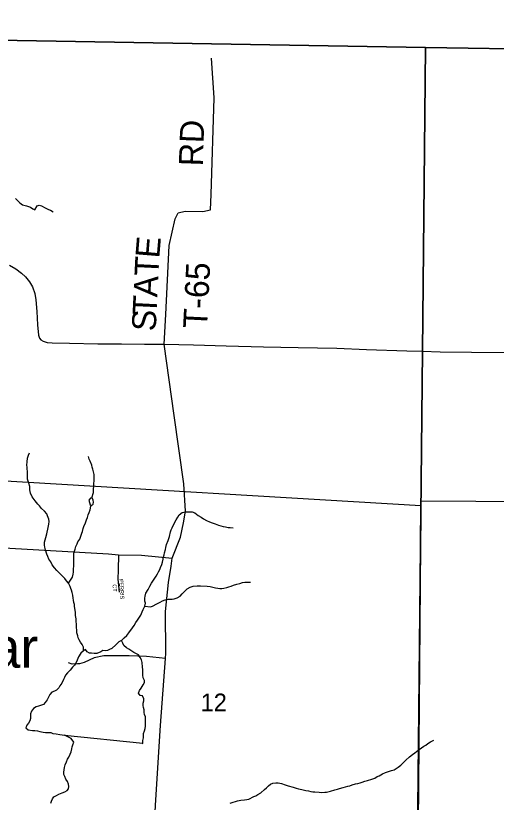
# Model space of a CAD drawing. Extents: x 1310247 to 1552180, y 377264 to 706493.
# Drawn here: x 1373806 to 1379819, y 568278 to 578123 of the extents above; entities that cross this region are included whole.
import ezdxf

# ---------------------------------------------------------------- set-up
doc = ezdxf.new("R2010")
doc.units = 0
for name, color, linetype in [('GM_X_Adjacent_County', 7, 'Continuous'), ('GM_X_County', 7, 'Continuous'), ('GM_X_County_Road', 7, 'Continuous'), ('GM_X_Minor_Lake', 7, 'Continuous'), ('GM_X_Minor_Lake_Text', 7, 'Continuous'), ('GM_X_Minor_River', 7, 'Continuous'), ('GM_X_Section', 7, 'Continuous'), ('GM_X_Section_Text', 7, 'Continuous'), ('GM_X_State_Route', 7, 'Continuous'), ('GM_X_Township', 7, 'Continuous'), ('GM_X_Township_Road', 7, 'Continuous'), ('GM_X_Township_Road_Text', 7, 'Continuous'), ('GM_X_Township_ROW', 7, 'Continuous'), ('GM_X_Township_Subdivision', 7, 'Continuous'), ('GM_X_Township_Subdivision_Text', 7, 'Continuous')]:
    doc.layers.add(name, color=color, linetype=linetype)

msp = doc.modelspace()

# ---------------------------------------------------------------- linework, layer by layer
at = {"layer": 'GM_X_Adjacent_County'}
msp.add_lwpolyline([(1410838.6, 590333), (1410790.1, 585032.4), (1410762.7, 583224.2), (1410744.8, 581683.9), (1410738.7, 581332.3), (1410770.3, 577291.4), (1406578.3, 577340.4), (1405430, 577353.7), (1404739, 577361.8), (1397743.4, 577484.1), (1392119, 577578.1), (1389595, 577582.7), (1386826.5, 577630.7), (1384447.6, 577631.7), (1384195.7, 577635.8), (1381561.5, 577680.9), (1381210.5, 577687), (1380531.5, 577698.6), (1378934.5, 577726), (1369441.1, 577888.2), (1366932.4, 577954.4)], dxfattribs=at)
at = {"layer": 'GM_X_County'}
msp.add_lwpolyline([(1366932.4, 577954.4), (1369441.1, 577888.2), (1378934.5, 577726), (1380531.5, 577698.6), (1381210.5, 577687), (1381561.5, 577680.9), (1384195.7, 577635.8), (1384447.6, 577631.7), (1386826.5, 577630.7), (1389595, 577582.7), (1392119, 577578.1), (1397743.4, 577484.1), (1404739, 577361.8)], dxfattribs=at)
at = {"layer": 'GM_X_County_Road'}
msp.add_lwpolyline([(1375492.6, 566977.8), (1375494.1, 567030), (1375554.7, 568243.2), (1375618.3, 569237.7), (1375680.3, 570077.2), (1375685, 570142.1), (1375681.7, 570665.8), (1375719.2, 571029.6), (1375750.4, 571232), (1375762.8, 571331.7), (1375867.2, 571594.7), (1375904.7, 571775.6), (1375928.2, 571921.9), (1375908.8, 572262.8), (1375789.5, 573117.4), (1375663.6, 574013.8)], dxfattribs=at)
at = {"layer": 'GM_X_Minor_Lake'}
for points in [[(1375395.8, 569016.6), (1375397.8, 569050.7), (1375403.8, 569082.8), (1375403.8, 569112.8), (1375405.8, 569138.9), (1375415.8, 569171), (1375423.8, 569199.1), (1375429.8, 569231.2), (1375429.8, 569287.3), (1375427.8, 569319.4), (1375427.8, 569347.4), (1375417.8, 569375.5), (1375413.8, 569401.6), (1375411.8, 569435.7), (1375403.8, 569463.8), (1375401.8, 569489.8), (1375401.8, 569519.9), (1375407.8, 569546), (1375409.8, 569574), (1375393.8, 569608.1), (1375363.8, 569614.1), (1375341.7, 569642.2), (1375355.7, 569678.3), (1375375.8, 569704.4), (1375401.8, 569746.5), (1375415.8, 569776.6), (1375415.8, 569802.7), (1375401.8, 569836.7), (1375395.8, 569868.8), (1375395.8, 569898.9), (1375395.8, 569941), (1375393.8, 569969.1), (1375385.8, 570025.2), (1375377.8, 570059.3), (1375361.8, 570091.4), (1375341.8, 570123.5), (1375307.7, 570139.5), (1375281.7, 570153.6), (1375247.7, 570175.6), (1375219.7, 570195.7), (1375193.7, 570211.7), (1375159.7, 570241.8), (1375147.7, 570269.9), (1375127.7, 570302), (1375095.6, 570283.9), (1375057.6, 570247.8), (1375007.6, 570203.7), (1374979.6, 570189.6), (1374953.6, 570177.6), (1374923.6, 570173.6), (1374897.5, 570175.6), (1374871.5, 570159.5), (1374821.5, 570139.5), (1374787.5, 570141.5), (1374755.5, 570145.5), (1374727.5, 570143.5), (1374697.5, 570161.5), (1374679.5, 570191.6), (1374653.4, 570173.6), (1374619.4, 570145.5), (1374589.4, 570097.3), (1374575.4, 570057.2), (1374561.4, 570029.2), (1374539.4, 569995.1), (1374517.4, 569967), (1374487.4, 569932.9), (1374453.3, 569896.8), (1374429.3, 569866.7), (1374415.3, 569840.7), (1374405.3, 569812.6), (1374381.3, 569766.5), (1374359.3, 569736.4), (1374343.3, 569710.3), (1374317.3, 569682.2), (1374289.3, 569668.2), (1374257.2, 569656.2), (1374233.2, 569628.1), (1374217.2, 569594), (1374199.2, 569557.9), (1374175.2, 569527.8), (1374153.2, 569501.8), (1374117.2, 569487.7), (1374091.2, 569479.7), (1374059.2, 569471.7), (1374029.1, 569451.6), (1374001.1, 569417.5), (1373989.1, 569383.4), (1373989.1, 569325.3), (1373983.1, 569297.2), (1373967.1, 569269.1), (1373945.1, 569241.1), (1373933.1, 569211), (1373961.1, 569184.9), (1374017.1, 569174.9), (1374043.1, 569174.9), (1374079.2, 569172.9), (1374107.2, 569162.9), (1374147.2, 569154.8), (1374177.2, 569152.8), (1374215.2, 569152.9), (1374243.2, 569150.8)], [(1374243.2, 569150.8), (1374271.2, 569138.8), (1374313.3, 569132.8), (1374357.3, 569126.8), (1374385.3, 569120.8), (1374417.3, 569118.8)], [(1374243.2, 569150.8), (1374271.2, 569138.8), (1374313.3, 569132.8), (1374357.3, 569126.8), (1374385.3, 569120.8), (1374417.3, 569118.8), (1374429.3, 569118.8)], [(1374417.3, 569118.8), (1375395.8, 569016.6)], [(1374417.3, 569118.8), (1375395.8, 569016.6), (1375389.6, 569009.3)]]:
    msp.add_lwpolyline(points, dxfattribs=at)
at = {"layer": 'GM_X_Minor_River'}
for points in [[(1373802.9, 575837), (1373828.1, 575808.2), (1373855.3, 575779.3), (1373890.8, 575756.2), (1373938.4, 575742.8), (1373990, 575725.3), (1374021.5, 575706.3), (1374045.2, 575693.6), (1374072.5, 575743.1), (1374096.8, 575752.5), (1374126.6, 575743.6), (1374173.9, 575718.2), (1374215.4, 575699), (1374241.2, 575688.2), (1374274.7, 575669.2)], [(1374653.4, 570173.6), (1374653, 570219.8), (1374637.9, 570254.3), (1374616.6, 570281), (1374597.3, 570309.7), (1374586, 570336.1), (1374580.7, 570362.4), (1374571.7, 570398.8), (1374568.6, 570431), (1374565.5, 570465.2), (1374564.7, 570509.4), (1374561.4, 570537.6), (1374560.4, 570573.8), (1374555.5, 570616.1), (1374552.5, 570652.3), (1374549.3, 570680.5), (1374545.9, 570704.7), (1374542.6, 570730.9), (1374539.3, 570755.1), (1374533.9, 570779.3), (1374526.6, 570805.7), (1374523.3, 570831.9), (1374518.3, 570868.2), (1374511.2, 570902.5), (1374502, 570930.9), (1374494.6, 570955.2), (1374485.2, 570979.5), (1374466.3, 571018.2), (1374441.1, 571051), (1374417.9, 571079.8), (1374390.6, 571108.7), (1374357.5, 571139.7), (1374318.4, 571176.9), (1374289.4, 571211.9), (1374262.3, 571248.8), (1374243.3, 571285.5), (1374220.2, 571320.2), (1374209.1, 571354.7), (1374195.9, 571383.2), (1374177.3, 571435.9), (1374170.2, 571470.3), (1374164.8, 571494.5), (1374163.9, 571532.7), (1374172.6, 571560.6), (1374181.4, 571590.5), (1374192.7, 571636.3), (1374212.8, 571716.2), (1374220, 571760.1), (1374222.9, 571792.2), (1374219.7, 571822.4), (1374204.7, 571861), (1374195.4, 571887.4), (1374164.3, 571920.4), (1374129.2, 571955.5), (1374104, 571986.3), (1374080.7, 572011.1), (1374047.7, 572050.2), (1374013, 572099.3), (1373988.3, 572148.2), (1373983.3, 572188.5), (1373980.4, 572228.8), (1373967.6, 572273.3), (1373954.8, 572319.9), (1373953.5, 572344), (1373952.9, 572398.3), (1373946.9, 572470.8), (1373945.6, 572496.9), (1373948.7, 572537), (1373954, 572585.1), (1373967, 572622.9), (1373979.7, 572650.7)], [(1374758.4, 572088.1), (1374777, 572154.6), (1374778.2, 572200.8), (1374781, 572228.8), (1374784.1, 572270.9), (1374786.7, 572294.9), (1374788.1, 572347.1), (1374785, 572381.4), (1374780, 572415.7), (1374770.8, 572448.1), (1374763.5, 572472.4), (1374756.2, 572498.7), (1374735.5, 572547.5), (1374726.1, 572571.8), (1374715, 572604.3)], [(1374748.1, 571993.1), (1374774.5, 572009.5), (1374777.1, 572035.5), (1374773.7, 572057.7), (1374768.2, 572079.9), (1374758.4, 572088.1), (1374740.3, 572082.6), (1374721.7, 572059)], [(1374721.7, 572059), (1374726.9, 572028.7), (1374738.3, 572002.4), (1374748.1, 571993.1)], [(1374466.3, 571018.2), (1374514.4, 571095.2), (1374523.3, 571131.1), (1374530.1, 571159), (1374533.2, 571275.5), (1374530.5, 571321.7), (1374532.4, 571394), (1374547.8, 571445.8), (1374558.7, 571479.6), (1374575.6, 571513.3), (1374582.3, 571537.2), (1374607.2, 571572.7), (1374620.2, 571606.5), (1374631.2, 571644.3), (1374639.8, 571668.2), (1374648.8, 571704.1), (1374659.4, 571727.9), (1374678.7, 571775.6), (1374691.7, 571811.4), (1374702.6, 571843.2), (1374713.5, 571877.1), (1374724.2, 571902.9), (1374735.1, 571936.8), (1374746.4, 571984.7), (1374748.1, 571993.1)], [(1375127.7, 570302), (1375162.4, 570336.3), (1375195.2, 570363.5), (1375222.2, 570398.9), (1375267.9, 570461.9), (1375286.6, 570489.5), (1375307.7, 570527.1), (1375328.5, 570558.6), (1375353.5, 570596.1), (1375370.2, 570619.7), (1375387.3, 570661.4), (1375402.1, 570691.1), (1375419.2, 570732.8), (1375428.2, 570768.8), (1375420.9, 570793), (1375421.9, 570833.2), (1375426.6, 570859.2), (1375435.6, 570895.1), (1375460.9, 570942.6), (1375482, 570984.2), (1375503, 571019.8), (1375530.1, 571059.2), (1375561.4, 571108.5), (1375578.2, 571138.2), (1375590.9, 571161.9), (1375607.7, 571191.6), (1375618.3, 571215.4), (1375635.4, 571253.1), (1375644.2, 571285), (1375649.1, 571319), (1375655.9, 571348.9), (1375662.6, 571374.9), (1375667.3, 571398.8), (1375678.5, 571442.7), (1375685.2, 571468.7), (1375692.1, 571502.6), (1375713.5, 571556.2), (1375730.9, 571606), (1375742.4, 571663.9), (1375749.1, 571687.8), (1375761.7, 571711.6), (1375774.6, 571743.4), (1375812.5, 571814.7), (1375833.4, 571848.2), (1375852.2, 571875.8), (1375889, 571902.9), (1375929.2, 571911.9), (1375965.3, 571912.9), (1376013.3, 571911.6), (1376046.9, 571898.6), (1376088.1, 571867.3), (1376125.6, 571846.2), (1376155, 571825.3), (1376194.5, 571804.1), (1376232.1, 571789), (1376261.8, 571776.2), (1376299.4, 571761.1), (1376341.1, 571747.9), (1376372.8, 571736.9), (1376400.6, 571728.1), (1376428.5, 571723.4), (1376464.3, 571716.3), (1376488.3, 571715.7), (1376528.3, 571712.6)], [(1375419.2, 570732.8), (1375491.1, 570724.8), (1375515.3, 570734.2), (1375572.1, 570760.8), (1375614.7, 570781.7), (1375643.2, 570799), (1375675.5, 570812.1), (1375713.8, 570821.1), (1375763.9, 570821.8), (1375789.9, 570823), (1375826.3, 570838.1), (1375862.9, 570859.2), (1375889.6, 570884.6), (1375914.3, 570910), (1375951.4, 570949.1), (1375988.1, 570972.2), (1376026.3, 570981.2), (1376074.5, 570985.9), (1376118.5, 570986.7), (1376202.5, 570984.4), (1376240.4, 570979.3), (1376272.2, 570970.4), (1376304, 570963.5), (1376333.9, 570956.7), (1376357.8, 570952), (1376385.8, 570953.2), (1376410, 570958.6), (1376446.2, 570967.6), (1376470.4, 570975), (1376502.7, 570984.2), (1376529, 570993.5), (1376573.4, 571006.3), (1376611.7, 571017.3), (1376641.9, 571026.5), (1376674.1, 571031.7), (1376718.2, 571032.4), (1376744.2, 571033.7)], [(1374244.2, 568265.4), (1374252.9, 568291.2), (1374265.6, 568319), (1374284.3, 568344.6), (1374314.9, 568363.8), (1374343.2, 568377.1), (1374385.7, 568394), (1374418.2, 568409.2), (1374448.6, 568424.4), (1374467.2, 568447.9), (1374468, 568476), (1374466.8, 568506.2), (1374453.7, 568538.7), (1374430.4, 568567.4), (1374419.3, 568599.8), (1374407.9, 568624.3), (1374408.8, 568656.3), (1374411.5, 568682.4), (1374416.4, 568714.4), (1374425.2, 568744.2), (1374442.3, 568785.9), (1374455.2, 568817.7), (1374471.9, 568843.3), (1374486.8, 568879.1), (1374499.7, 568910.8), (1374506.6, 568944.8), (1374513.3, 568970.7), (1374522.1, 568998.6), (1374530.9, 569030.4), (1374498.5, 569073.8), (1374417.3, 569118.8)], [(1376487.7, 568267.7), (1376528.1, 568280.7), (1376554.3, 568287.9), (1376582.5, 568295.2), (1376620.8, 568302.2), (1376666.9, 568306.9), (1376697.1, 568312.1), (1376721.2, 568317.5), (1376784.1, 568347.9), (1376810.4, 568359.2), (1376836.8, 568374.5), (1376873.4, 568395.6), (1376918.6, 568438.5), (1376943.2, 568457.9), (1376969.9, 568485.3), (1376994.4, 568502.7), (1377020.8, 568516), (1377059, 568523), (1377091, 568522.1), (1377130.8, 568513), (1377178.3, 568495.6), (1377216, 568482.5), (1377275.6, 568466.8), (1377315.4, 568455.7), (1377343.1, 568446.9), (1377384.9, 568435.7), (1377434.6, 568426.3), (1377470.5, 568419.3), (1377498.3, 568412.5), (1377522.3, 568409.8), (1377548.2, 568407.1), (1377602.1, 568403.6), (1377628.1, 568400.9), (1377672.2, 568403.7), (1377696.3, 568405), (1377744.6, 568415.8), (1377797, 568432.4), (1377831.3, 568441.5), (1377857.6, 568450.8), (1377904, 568463.5), (1377934.2, 568472.8), (1377960.4, 568478.1), (1377984.6, 568485.4), (1378016.9, 568494.6), (1378057.2, 568507.5), (1378087.5, 568514.7), (1378115.7, 568522), (1378139.9, 568529.3), (1378172.3, 568542.5), (1378208.5, 568551.5), (1378263, 568568.1), (1378299.4, 568581.2), (1378327.9, 568598.4), (1378352.2, 568609.8), (1378394.8, 568632.7), (1378433.3, 568649.8), (1378481.8, 568666.5), (1378506, 568673.8), (1378540.3, 568684.9), (1378566.7, 568698.3), (1378593.3, 568717.6), (1378626, 568742.8), (1378662.9, 568777.9), (1378687.7, 568805.4), (1378734.8, 568846.2), (1378771.7, 568877.3), (1378798.2, 568896.7), (1378843.2, 568931.6), (1378883.9, 568958.6), (1378912.5, 568977.9), (1378936.9, 568993.3), (1378963.5, 569014.6), (1378994, 569033.9), (1379036.6, 569054.8)]]:
    msp.add_lwpolyline(points, dxfattribs=at)
at = {"layer": 'GM_X_Section'}
for points in [[(1373534.4, 572308.6), (1378875.6, 571992.5), (1378831.6, 567007.1), (1373487.6, 567111.2)], [(1378876.9, 572050.5), (1384384.6, 572018.6), (1384303.2, 566710.1), (1378841, 566804.9), (1378831.6, 567007.1), (1378875.6, 571992.5)]]:
    msp.add_lwpolyline(points, close=True, dxfattribs=at)
at = {"layer": 'GM_X_State_Route'}
msp.add_lwpolyline([(1373729.6, 575001.7), (1373807.3, 574954.7), (1373877.3, 574902.2), (1373928.8, 574856.2), (1373978, 574791.1), (1374013.6, 574728.2), (1374044.8, 574646.1), (1374058.4, 574567.4), (1374069.9, 574420.7), (1374078.1, 574254.5), (1374089, 574122.6), (1374103.8, 574086), (1374121.3, 574066.8), (1374149.8, 574047.7), (1374199, 574030.7), (1374262.5, 574027.4), (1374479.1, 574023), (1374831.4, 574017), (1375129.3, 574017), (1375415.2, 574010.9), (1375663.6, 574013.8), (1376031.7, 574004.9), (1376440.3, 573992.9), (1376907.6, 573980.4), (1377340.3, 573971.1), (1377823.2, 573959.9), (1378193.9, 573944), (1378699.6, 573929.7), (1378895.8, 573924.1), (1379115.4, 573917.8), (1379509.3, 573910.7), (1379916.5, 573907.9)], dxfattribs=at)
at = {"layer": 'GM_X_Township'}
for points in [[(1366932.4, 577954.4), (1369441.1, 577888.2), (1378934.5, 577726), (1378895.8, 573924.1), (1378825.1, 566976)], [(1378825.1, 566976), (1378895.8, 573924.1), (1378934.5, 577726), (1380531.5, 577698.6), (1381210.5, 577687), (1381561.5, 577680.9), (1384195.7, 577635.8), (1384447.6, 577631.7), (1386826.5, 577630.7), (1389595, 577582.7), (1392119, 577578.1), (1397743.4, 577484.1), (1404739, 577361.8)]]:
    msp.add_lwpolyline(points, dxfattribs=at)
at = {"layer": 'GM_X_Township_Road'}
for points in [[(1375663.6, 574013.8), (1375682.7, 574383.2), (1375726.9, 575247.7), (1375801.5, 575582.6), (1375839.9, 575657.7), (1375924.5, 575677.1), (1376146.5, 575674), (1376243.2, 575694.9), (1376251.3, 575885.4), (1376289.5, 577094.7), (1376257.2, 577591.5)], [(1373148, 571364.5), (1373217.5, 571380.8), (1373489.4, 571458.6), (1373581.9, 571467.8), (1374967.3, 571388.7), (1375091, 571373.1), (1375381.2, 571369), (1375762.8, 571331.7)]]:
    msp.add_lwpolyline(points, dxfattribs=at)
at = {"layer": 'GM_X_Township_ROW'}
msp.add_lwpolyline([(1375680.3, 570077.2), (1375442.1, 570103), (1375224.2, 570112.7), (1374909.4, 570112.6), (1374788.4, 570083.6), (1374662.5, 570025.4), (1374604.4, 570010.9), (1374580.2, 570010.9), (1374512.4, 570006), (1374463.9, 570022.9)], dxfattribs=at)
at = {"layer": 'GM_X_Township_Subdivision'}
msp.add_lwpolyline([(1375091, 571373.1), (1375087.8, 571186.6), (1375084.7, 571072.3), (1375098.1, 570909.5)], dxfattribs=at)

# ---------------------------------------------------------------- texts
at = {"layer": 'GM_X_Minor_Lake_Text'}
msp.add_text('Greenbriar', height=499.98, rotation=0.00335, dxfattribs=at).set_placement((1370891.5, 569961.1))
at = {"layer": 'GM_X_Section_Text'}
msp.add_text('12', height=221, rotation=0.00001, dxfattribs=at).set_placement((1376118.8, 569417.5))
at = {"layer": 'GM_X_Township_Road_Text'}
for s, rotation, p in [('RD', 88.02515, (1376146.1, 576235.2)), ('E', 85.32995, (1375601.2, 575080.4)), ('T', 87.14572, (1375590.2, 574858.8)), ('T-65', 87.16479, (1376199.3, 574204.5)), ('A', 87.20762, (1375577.3, 574595.2)), ('T', 87.20671, (1375566.4, 574371.1)), ('S', 87.20734, (1375556.5, 574168.9))]:
    msp.add_text(s, height=300, rotation=rotation, dxfattribs=at).set_placement(p)
at = {"layer": 'GM_X_Township_Subdivision_Text'}
for s, rotation, p in [('FERRIS', 273.65132, (1375098.6, 571070.6)), ('CT', 273.18085, (1375017.1, 571004.1))]:
    msp.add_text(s, height=50, rotation=rotation, dxfattribs=at).set_placement(p)

doc.saveas('drawing.dxf')
